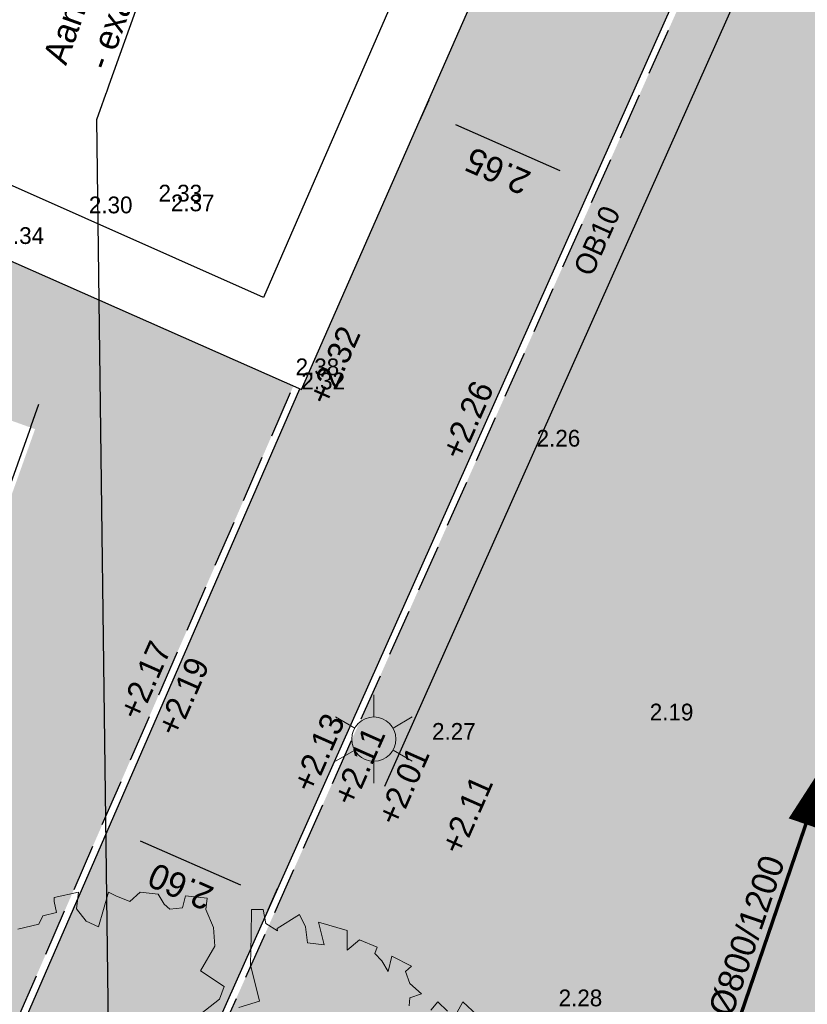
# Model space of a CAD drawing. Header units: metres. Extents: x 134157 to 138734, y 451157 to 455772.
# Tile 906 of 1056: x 136731 to 136743, y 454331 to 454345. Entities that reach past the tile are written whole.
import ezdxf
from ezdxf import colors
from ezdxf.entities.mleader import LeaderData, LeaderLine
from ezdxf.enums import TextEntityAlignment as Align
from ezdxf.math import Vec2, Vec3

# ---------------------------------------------------------------- set-up
doc = ezdxf.new("R2010")
doc.units = ezdxf.units.M
doc.linetypes.add('HIDDEN__G5', pattern=[1.125, 0.75, -0.375])
doc.layers.add('-DR-alg-hulplijnen kantverharding asflast nieuwe fietsstraat', color=7, linetype='Continuous', true_color=0xff9429, plot=False)
doc.layers.add('-DR-alg-hulplijnen waterbergende groenvakken', color=141, linetype='Continuous', plot=False)
for name, color, linetype in [('-DR-alg-projectgrens 1-200', 3, 'PROJECTGRENS_1-200'), ('-DR-bs-rio-DWA Jutfaseweg', 253, 'Continuous'), ('-DR-bs-rio-txt @ 0.2', 253, 'Continuous'), ('-DR-bs-txt-hoogtemaat', 253, 'Continuous'), ('-DR-nw-maatvoering', 3, 'Continuous'), ('-DR-nw-rio-txt-bob en inhoud', 170, 'Continuous'), ('-DR-nw-txt-hoogtemaat', 2, 'Continuous'), ('-DR-nw-txt-overzicht aandachtspunten verharding', 2, 'Continuous'), ('-DR-nw-vh-band 10x20 ob', 2, 'HIDDEN__G5'), ('-DR-nw-vh-kantverharding', 3, 'Continuous'), ('-DR-nw-vh-scheiding erfgrens en bebouwing', 3, 'Continuous'), ('-DR-nw-vh-txt-kantopsluitingen', 2, 'Continuous')]:
    doc.layers.add(name, color=color, linetype=linetype)
for name, color, linetype, lineweight in [('-DR-bs-boom', 253, 'Continuous', 13), ('-DR-bs-inr-lichtmast', 253, 'Continuous', 13), ('-DR-nw-vh-arc-tegels 300x300x45', 253, 'Continuous', 9)]:
    doc.layers.add(name, color=color, linetype=linetype, lineweight=lineweight)
doc.layers.add('-DR-nw-gr-arc-beplanting grote vakken', color=7, linetype='Continuous', true_color=0xabceb2)
doc.layers.add('-DR-nw-gr-arc-gras', color=7, linetype='Continuous', true_color=0xb5d5a4)
doc.layers.add('-DR-nw-vh-arc-asfalt fietsstraat rood', color=7, linetype='Continuous', lineweight=9, true_color=0xdfbfc7)
doc.layers.add('-DR-nw-vh-arc-sbs kf bruinrood rabat halfsteens', color=7, linetype='Continuous', lineweight=9, true_color=0xb88485)
doc.styles.add('18_200', font='romans', dxfattribs={"width": 0.8, "height": 0.36})
doc.styles.add('CE', font='txt', dxfattribs={"height": 1.8})
doc.styles.add('Drong', font='txt', dxfattribs={"height": 1.8})
doc.linetypes.add('PROJECTGRENS_1-200', pattern='A,0.32,-0.13,[133,ltypeshp.shx,S=0.13,R=0,X=-0.13,Y=0],-0.13,1.27', length=1.85)
doc.dimstyles.new('Drong', dxfattribs={"dimtxt": 1.8, "dimasz": 2.5, "dimexe": 0, "dimexo": 0, "dimgap": 0.9, "dimtad": 1, "dimzin": 0, "dimdsep": 46, "dimtxsty": 'Drong', "dimblk": 'dimblk-wit', "dimcen": 0, "dimse1": 1, "dimse2": 1, "dimclrd": 256, "dimclre": 1, "dimclrt": 7, "dimadec": 0, "dimazin": 0, "dimtfac": 1, "dimtmove": 0, "dimatfit": 3, "dimfxl": 1, "dimtolj": 1, "dimtzin": 0, "dimarcsym": 0})
pattern_1 = [(115.335625, (136419.71802, 453326.2367), (-0.223681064, -0.105903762), [0.06, -0.187485]), (205.335625, (136419.71802, 453326.2367), (0.105903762, -0.223681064), [0.06, -0.187485])]

# ---------------------------------------------------------------- blocks, each defined once
blk = doc.blocks.new('Boom bestaand 1')
for points in [[(-0.23306, 0.43303), (-0.24989, 0.42573), (-0.24275, 0.41671)], [(-0.24763, 0.4092), (-0.25891, 0.40432), (-0.2544, 0.3953)], [(-0.26605, 0.37878), (-0.27281, 0.38216), (-0.27168, 0.39343), (-0.28484, 0.38742), (-0.29648, 0.38817), (-0.29874, 0.3953), (-0.31452, 0.38216), (-0.30287, 0.37352), (-0.31414, 0.37202), (-0.32316, 0.36864), (-0.32767, 0.37314), (-0.34045, 0.36075), (-0.33594, 0.34648), (-0.35264, 0.35371), (-0.3703, 0.33253), (-0.34911, 0.329), (-0.35688, 0.31559), (-0.371, 0.31982), (-0.38372, 0.31912), (-0.38019, 0.29511), (-0.37807, 0.29441), (-0.38866, 0.28735), (-0.40138, 0.29017), (-0.40561, 0.28029), (-0.38372, 0.2704), (-0.359, 0.25911), (-0.32509, 0.25346), (-0.32721, 0.23369)], [(-0.33216, 0.18498), (-0.34134, 0.22028), (-0.35052, 0.22875), (-0.37242, 0.21463), (-0.38796, 0.23581), (-0.4042, 0.24146), (-0.42257, 0.24146), (-0.43153, 0.24673), (-0.44156, 0.22919), (-0.43245, 0.22239), (-0.43599, 0.2111), (-0.44234, 0.20827), (-0.45302, 0.20668), (-0.46127, 0.19208), (-0.45718, 0.18003), (-0.46707, 0.17015), (-0.47272, 0.16521), (-0.44729, 0.14403), (-0.45647, 0.13556), (-0.4706, 0.13203), (-0.48402, 0.13979), (-0.48825, 0.1172), (-0.48472, 0.11579), (-0.47483, 0.11367), (-0.47695, 0.10096), (-0.4713, 0.09461), (-0.47483, 0.07484)]]:
    blk.add_lwpolyline(points)
blk = doc.blocks.new('dimblk-wit')
at = {"color": 7}
blk.add_line((0, -0.3333), (0, 0.3333), dxfattribs=at)
blk.add_solid([(0, 0), (-0.8, 0.2), (-0.8, -0.2)], dxfattribs=at)
blk = doc.blocks.new('*D466')
at = {"layer": '-DR-nw-maatvoering', "lineweight": -2, "transparency": 16777216}
blk.add_line((136739.11, 454342.592), (136737.618, 454343.248), dxfattribs=at)
at = {"layer": 'Defpoints', "color": 0, "transparency": 16777216}
for p in [(136737.408, 454344.013), (136737.161, 454343.45), (136739.815, 454342.954)]:
    blk.add_point(p, dxfattribs=at)
at = {"layer": '-DR-nw-maatvoering', "lineweight": -2, "transparency": 16777216, "xscale": 0.5, "yscale": 0.5, "zscale": 0.5}
for p, rotation in [((136737.161, 454343.45), 156.2529101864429), ((136739.567, 454342.391), 336.2529101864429)]:
    blk.add_blockref('dimblk-wit', p, dxfattribs=dict(at, rotation=rotation))
at = {"layer": '-DR-nw-maatvoering', "color": 7, "transparency": 16777216, "insert": (136738.217, 454342.587), "char_height": 0.36, "attachment_point": 5, "rotation": 156.2529, "style": 'Drong'}
blk.add_mtext('\\A1;2.65', dxfattribs=at)
blk = doc.blocks.new('LICHTMAST')
at = {"ltscale": 0.1}
for p, q in [((0, 0.1266), (0, 0.2531)), ((-0.1096, 0.0633), (-0.2192, 0.1266)), ((0.1096, 0.0633), (0.2192, 0.1266)), ((-0.1096, -0.0633), (-0.2192, -0.1266)), ((0.1096, -0.0633), (0.2192, -0.1266)), ((0, -0.1266), (0, -0.2531))]:
    blk.add_line(p, q, dxfattribs=at)
blk.add_circle((0, 0), 0.1266, dxfattribs=at)
at = {"style": '18_200', "width": 0.8}
blk.add_attdef('HOOGTE', (0.2467, 0.2424), '', height=0.25, dxfattribs=at)
blk = doc.blocks.new('*U588')
at = {"style": 'Drong'}
blk.add_attdef('BOBR', text='', height=1.8, rotation=0.79247, dxfattribs=at).set_placement((82.612, 1.143), align=Align.BOTTOM_RIGHT)
blk.add_attdef('MATERIAAL', text='', height=1.8, rotation=0.79247, dxfattribs=at).set_placement((0, 0), align=Align.BOTTOM_CENTER)
blk.add_attdef('BOBL', text='', height=1.8, rotation=0.79247, dxfattribs=at).set_placement((-83.085, -1.149), align=Align.BOTTOM_LEFT)
blk = doc.blocks.new('*U596')
blk.add_lwpolyline([(0, 0, 0.5, 0, 0), (1, 0.014, 0, 0, 0)], format="xyseb")
blk = doc.blocks.new('*D783')
at = {"layer": '-DR-nw-maatvoering', "lineweight": -2, "transparency": 16777216}
blk.add_line((136734.537, 454332.36), (136733.101, 454332.988), dxfattribs=at)
at = {"layer": 'Defpoints', "color": 0, "transparency": 16777216}
for p in [(136732.643, 454333.189), (136732.643, 454333.189), (136734.995, 454332.159)]:
    blk.add_point(p, dxfattribs=at)
at = {"layer": '-DR-nw-maatvoering', "lineweight": -2, "transparency": 16777216, "xscale": 0.5, "yscale": 0.5, "zscale": 0.5}
for p, rotation in [((136732.643, 454333.189), 156.3517029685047), ((136734.995, 454332.159), 336.3517029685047)]:
    blk.add_blockref('dimblk-wit', p, dxfattribs=dict(at, rotation=rotation))
at = {"layer": '-DR-nw-maatvoering', "color": 7, "transparency": 16777216, "insert": (136733.673, 454332.341), "char_height": 0.36, "attachment_point": 5, "rotation": 156.3517, "style": 'Drong'}
blk.add_mtext('\\A1;2.60', dxfattribs=at)
blk = doc.blocks.new('_Dot')
at = {"color": 0, "linetype": 'ByBlock', "lineweight": -2}
blk.add_line((-0.5, 0), (-1, 0), dxfattribs=at)
at = {"color": 0, "linetype": 'ByBlock', "const_width": 0.5}
blk.add_lwpolyline([(-0.25, 0, 1), (0.25, 0, 1)], format="xyb", close=True, dxfattribs=at)

msp = doc.modelspace()

# ---------------------------------------------------------------- hatches: boundary and pattern name
at = {"layer": '-DR-nw-gr-arc-beplanting grote vakken'}
h = msp.add_hatch(color=256, dxfattribs=at)
h.dxf.hatch_style = 1
edge = h.paths.add_edge_path()
edge.add_line((136752.698, 454356.924), (136749.585, 454358.296))
edge.add_line((136749.585, 454358.296), (136747.978, 454354.673))
edge.add_line((136747.978, 454354.673), (136745.612, 454355.693))
edge.add_line((136745.612, 454355.693), (136734.202, 454330.136))
edge.add_line((136734.202, 454330.136), (136736.616, 454329.089))
edge.add_line((136736.616, 454329.089), (136736.876, 454329.689))
edge.add_line((136736.876, 454329.689), (136741.846, 454327.535))
edge.add_line((136741.846, 454327.535), (136741.586, 454326.935))
edge.add_line((136741.586, 454326.935), (136742.963, 454326.338))
edge.add_arc((132463.741, 455704.591), 4495.7, 342.147275, 342.475503)
edge.add_line((136750.788, 454350.875), (136752.698, 454356.924))
h = msp.add_hatch(color=256, dxfattribs=at)
h.dxf.hatch_style = 1
h.paths.add_polyline_path([(136721.301, 454329.856), (136726.764, 454327.828), (136729.719, 454326.731), (136733.412, 454335.203), (136735.289, 454339.508), (136727.668, 454342.876)])
at = {"layer": '-DR-nw-gr-arc-gras', "transparency": 33554687}
h = msp.add_hatch(dxfattribs=at)
h.set_pattern_fill('AGR-BOLLEN', color=256, scale=0.1, pattern_type=2)
h.set_pattern_definition(pattern_1)
edge = h.paths.add_edge_path()
edge.add_arc((-7000776.81, 3043164.568), 7592527.997, 340.0567505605, 340.0572256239)
edge.add_line((136455.782, 453494.254), (136455.124, 453494.493))
edge.add_arc((380495.222, 364992.548), 259592.304, 160.06665688, 160.08044536)
edge.add_line((136433.832, 453435.762), (136433.813, 453435.768))
edge.add_line((136433.813, 453435.768), (136432.179, 453431.255))
edge.add_line((136432.179, 453431.255), (136432.198, 453431.248))
edge.add_line((136432.198, 453431.248), (136431.678, 453429.87))
edge.add_line((136431.678, 453429.87), (136432.336, 453429.631))
edge.add_line((136432.336, 453429.631), (136434.309, 453435.077))
h = msp.add_hatch(dxfattribs=at)
h.set_pattern_fill('AGR-BOLLEN', color=256, scale=0.1, pattern_type=2)
h.set_pattern_definition(pattern_1)
edge = h.paths.add_edge_path()
edge.add_line((136644.275, 454017.422), (136643.935, 454016.481))
edge.add_line((136643.935, 454016.481), (136643.884, 454016.34))
edge.add_line((136643.884, 454016.34), (136644.542, 454016.102))
edge.add_arc((1711333.983, -116117.427), 1674723.582, 160.095672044, 160.096657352, ccw=False)
edge.add_line((136654.347, 454043.181), (136653.689, 454043.42))
edge.add_line((136653.689, 454043.42), (136653.638, 454043.279))
edge.add_line((136653.638, 454043.279), (136653.298, 454042.339))
edge.add_line((136653.298, 454042.339), (136644.275, 454017.422))
h = msp.add_hatch(dxfattribs=at)
h.set_pattern_fill('AGR-BOLLEN', color=256, scale=0.1, pattern_type=2)
h.set_pattern_definition(pattern_1)
h.paths.add_polyline_path([(136767.067, 454353.611), (136793.615, 454437.685, -0.413342), (136794.867, 454438.339), (136795.165, 454439.293, 0.413342), (136792.662, 454437.987), (136766.124, 454353.945), (136752.302, 454318.808, -0.00463), (136725.901, 454239.621), (136726.847, 454239.295, 0.004629), (136753.244, 454318.471)])
at = {"layer": '-DR-nw-vh-arc-asfalt fietsstraat rood', "transparency": 33554687}
h = msp.add_hatch(color=256, dxfattribs=at)
h.dxf.hatch_style = 1
edge = h.paths.add_edge_path()
edge.add_line((136621.119, 453955.235), (136699.22, 454170.922))
edge.add_arc((132463.741, 455704.591), 4504.6, 340.09465, 342.475503)
edge.add_line((136759.275, 454348.195), (136783.316, 454424.331))
edge.add_line((136783.316, 454424.331), (136779.311, 454425.596))
edge.add_line((136779.311, 454425.596), (136755.27, 454349.46))
edge.add_arc((132463.741, 455704.591), 4500.4, 340.09465, 342.475503, ccw=False)
edge.add_line((136695.271, 454172.352), (136617.17, 453956.665))
edge.add_line((136617.17, 453956.665), (136621.119, 453955.235))
at = {"layer": '-DR-nw-vh-arc-sbs kf bruinrood rabat halfsteens', "transparency": 33554687}
h = msp.add_hatch(color=256, dxfattribs=at)
h.dxf.hatch_style = 1
edge = h.paths.add_edge_path()
edge.add_line((136746.23, 454322.459), (136745.922, 454321.507))
edge.add_arc((136852.589, 454286.834), 112.161, 161.99266, 162.22172)
edge.add_line((136745.785, 454321.08), (136741.405, 454307.599))
edge.add_line((136741.405, 454307.599), (136741.781, 454307.462))
edge.add_arc((132463.741, 455704.591), 4500.4, 341.913921, 342.475503)
edge.add_line((136755.27, 454349.46), (136757.386, 454356.163))
edge.add_line((136757.386, 454356.163), (136757.005, 454356.284))
edge.add_line((136757.005, 454356.284), (136756.854, 454355.807))
edge.add_line((136756.854, 454355.807), (136754.888, 454349.58))
edge.add_arc((132470.672, 455702.39), 4492.728, 342.112615, 342.47565, ccw=False)
edge.add_arc((136745.754, 454322.612), 0.5, 342.1059, 342.4824, ccw=False)
at = {"layer": '-DR-nw-vh-arc-tegels 300x300x45'}
h = msp.add_hatch(dxfattribs=at)
h.set_pattern_fill('AVH-TEGEL_200X200_HALFST', color=256, scale=2, angle=66, pattern_type=2)
h.set_pattern_definition([(66, (0, 0), (-0.0200144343, 0.44676551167), [0.4, -0.4]), (156, (0, 0), (-0.16269465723, -0.36541818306), [])])
h.paths.add_polyline_path([(136745.561, 454355.824), (136743.471, 454356.753), (136742.21, 454353.91), (136742.36, 454353.85), (136742.123, 454353.256), (136741.571, 454353.512), (136738.917, 454347.442), (136735.404, 454339.457), (136735.38, 454339.468), (136729.773, 454326.605), (136728.463, 454323.215), (136728.762, 454323.099), (136726.702, 454318.486), (136723.357, 454310.993), (136722.316, 454308.649), (136723.682, 454308.042), (136732.329, 454327.412), (136734.07, 454330.084)])

# ---------------------------------------------------------------- linework, layer by layer
at = {"layer": '-DR-alg-hulplijnen kantverharding asflast nieuwe fietsstraat'}
msp.add_lwpolyline([(136795.319, 454446.893, -0.11334), (136791.441, 454440.346), (136791.377, 454440.278, 0.112567), (136788.005, 454434.524), (136786.047, 454428.323, -0.080612), (136785.326, 454426.893), (136784.418, 454425.641, 0.080611), (136783.698, 454424.211), (136783.316, 454424.331), (136759.275, 454348.195, -0.010389), (136699.22, 454170.922), (136621.119, 453955.235), (136621.495, 453955.098, 0.016644), (136620.467, 453951.934), (136618.89, 453946.466, -0.016644)], format="xyb", dxfattribs=at)
at = {"layer": '-DR-alg-projectgrens 1-200', "flags": 128}
msp.add_lwpolyline([(136721.461, 454206.136), (136727.498, 454223.752), (136730.581, 454232.718), (136734.46, 454243.959), (136738.033, 454254.306), (136742.183, 454266.266), (136750.568, 454290.842), (136760.393, 454319.456), (136770.666, 454349.328), (136772.713, 454355.238), (136774.612, 454360.473), (136776.998, 454367), (136784.306, 454387.208), (136790.339, 454404.083), (136797.311, 454423.36), (136807.058, 454450.093), (136800.646, 454453.198), (136770.129, 454470.839), (136763.463, 454464.393), (136767.222, 454456.488), (136768.447, 454452.902), (136769.612, 454448.539), (136767.19, 454443.604), (136763.98, 454431.785), (136763.498, 454430.807), (136764.785, 454430.222), (136759.65, 454419.865), (136760.207, 454419.614), (136758.305, 454415.755), (136757.433, 454413.928), (136755.514, 454410.037), (136754.993, 454410.292), (136749.872, 454399.962), (136748.616, 454400.585), (136748.548, 454400.448), (136744.287, 454402.547), (136738.76, 454389.718), (136744.829, 454387.062), (136753.517, 454383.259), (136750.445, 454376.232), (136747.3, 454368.999), (136747.702, 454368.821), (136745.421, 454363.658), (136743.771, 454359.882), (136741.474, 454354.715), (136741.107, 454354.878), (136737.945, 454347.853), (136734.86, 454340.776), (136727.193, 454344.181), (136720.397, 454330.285), (136716.705, 454321.73), (136725.346, 454317.886), (136722.199, 454310.807), (136718.145, 454301.488), (136714.131, 454292.713), (136709.748, 454294.641), (136707.09, 454288.607), (136709.573, 454287.506), (136709.53, 454287.41), (136709.617, 454287.371), (136709.424, 454286.945), (136712.118, 454285.768), (136724.405, 454280.406), (136724.395, 454280.372), (136724.56, 454280.301), (136719.327, 454264.621), (136718.554, 454264.279), (136712.149, 454267.043), (136705.337, 454251.495), (136713.155, 454248.122), (136713.63, 454247.107), (136703.363, 454216.017), (136702.53, 454215.665), (136697.3, 454218.013), (136691.656, 454205.193), (136698.169, 454202.287), (136696.085, 454197.547), (136697.116, 454197.066), (136693.34, 454185.771), (136691.21, 454179.799), (136691.154, 454179.818), (136689.257, 454174.47), (136688.677, 454172.922), (136686.645, 454167.859), (136686.793, 454167.806), (136683.499, 454158.729), (136679.62, 454148.161), (136677.544, 454142.392), (136675.601, 454137.021), (136671.76, 454126.401), (136667.085, 454113.483), (136666.31, 454113.053), (136658.521, 454114.651), (136655.4, 454098.982), (136661.092, 454097.825), (136661.269, 454097.519), (136621.35, 453987.863), (136614.377, 453990.963), (136611.935, 453985.53), (136608.375, 453987.12), (136605.014, 453979.773), (136610.368, 453977.386), (136616.099, 453974.911), (136616.418, 453974.217), (136608.394, 453952.136), (136599.91, 453929.479), (136596.333, 453930.847), (136596.703, 453931.801), (136592.691, 453933.357), (136592.582, 453933.111), (136587.167, 453935.208), (136587.113, 453935.101), (136586.908, 453935.2), (136584.73, 453936.252), (136573.42, 453911.897), (136576.906, 453910.227), (136577.755, 453910.817), (136581.71, 453908.923), (136581.78, 453907.891), (136588.355, 453904.743), (136581.357, 453890.288), (136584.408, 453889.218), (136581.92, 453882.301), (136582.601, 453881.581), (136581.142, 453877.478), (136580.13, 453877.281), (136578.301, 453872.104), (136578.986, 453871.382), (136577.526, 453867.309), (136576.539, 453867.19), (136574.654, 453861.99), (136575.357, 453861.219), (136573.859, 453857.098), (136572.823, 453856.858), (136568.249, 453844.056), (136569.051, 453843.723), (136568.246, 453841.986), (136569.916, 453841.29), (136566.692, 453833.862), (136560.757, 453836.486), (136555.193, 453823.556), (136563.207, 453820.33), (136562.244, 453817.938), (136562.059, 453818.012), (136558.019, 453808.014), (136558.218, 453807.935), (136557.146, 453805.252), (136555.477, 453804.556), (136553.671, 453802.5), (136552.612, 453799.698), (136545.82, 453781.422), (136541.647, 453783.356), (136534.75, 453768.68), (136539.525, 453766.451), (136534.814, 453753.868), (136534.789, 453753.879), (136534.379, 453752.873), (136534.182, 453752.96), (136532.926, 453749.667), (136533.099, 453749.603), (136532.772, 453748.705), (136532.584, 453748.792), (136530.457, 453743.085), (136530.627, 453743.022), (136516.493, 453704.592), (136514.575, 453699.22), (136492.181, 453636.401), (136492.736, 453636.204), (136489.157, 453626.341), (136485.079, 453628.249), (136478.16, 453613.788), (136483.141, 453611.479), (136461.867, 453552.94), (136457.354, 453554.582), (136454.06, 453545.417), (136458.648, 453543.776), (136443.598, 453501.593), (136436.391, 453504.175), (136430.824, 453488.627), (136437.02, 453486.393), (136418.282, 453434.811), (136413.227, 453420.085), (136407.364, 453401.466), (136407.056, 453400.056), (136406.467, 453398.451), (136401.897, 453385.592), (136395.332, 453388.701), (136389.231, 453376.079), (136397.157, 453372.353), (136391.911, 453357.791), (136390.965, 453355.464), (136388.624, 453350.371), (136384.302, 453352.274), (136382.126, 453347.544), (136391.358, 453344.243), (136383.168, 453321.66), (136378.588, 453323.362), (136367.282, 453291.791), (136367.871, 453291.227), (136363.518, 453279.255), (136362.091, 453275.277), (136356.432, 453259.57), (136355.262, 453256.31), (136348.573, 453237.876), (136370.776, 453230.272), (136374.328, 453240.694), (136372.767, 453241.803), (136382.163, 453267.942), (136384.551, 453274.649), (136388.98, 453286.656), (136393.345, 453297.287), (136406.664, 453334.269), (136411.924, 453350.355), (136416.754, 453363.949), (136418.454, 453363.341), (136423.3, 453376.902), (136421.649, 453377.491), (136422.516, 453379.917), (136425.014, 453387.05), (136430.128, 453401.329), (136433.008, 453409.364), (136437.5, 453421.973), (136444.424, 453441.303), (136447.898, 453451.043), (136454.668, 453469.854), (136458.254, 453479.666), (136467.647, 453501.921), (136478.422, 453531.465), (136485.603, 453551.259), (136497.269, 453583.741), (136504.056, 453602.586), (136505.832, 453601.952), (136510.678, 453615.512), (136508.932, 453616.136), (136511.581, 453623.496), (136513.58, 453629.053), (136518.673, 453642.888), (136519.015, 453643.404), (136522.68, 453653.62), (136522.664, 453653.957), (136523.62, 453656.594), (136528.73, 453670.926), (136534.757, 453688.003), (136543.62, 453712.768), (136551.352, 453734.38), (136563.425, 453767.68), (136566.609, 453776.654), (136569.182, 453777.966), (136577.487, 453774.867), (136583.873, 453792.703), (136575.924, 453795.622), (136575.205, 453797.155), (136576.997, 453801.811), (136581.956, 453815.424), (136586.269, 453827.274), (136591.505, 453840.84), (136603.758, 453874.947), (136606.204, 453881.939), (136608.18, 453887.612), (136608.471, 453887.616), (136610.071, 453888.673), (136612.877, 453896.334), (136616.917, 453896.194), (136618.846, 453897.187), (136619.38, 453898.504), (136644.157, 453889.689), (136649.259, 453888.431), (136662.916, 453886.017), (136671.374, 453885.367), (136676.87, 453884.95), (136677.795, 453897.157), (136672.556, 453897.554), (136667.447, 453898.46), (136645.41, 453906.114), (136624.779, 453913.547), (136625.184, 453914.831), (136624.39, 453916.757), (136621.376, 453919.233), (136624.284, 453927.322), (136623.281, 453929.136), (136623.21, 453929.192), (136624.085, 453931.643), (136629.304, 453946.51), (136630.541, 453950.147), (136636.243, 453965.665), (136638.191, 453964.969), (136643.718, 453980.515), (136641.829, 453981.19), (136651.204, 454007.423), (136658.506, 454027.642), (136665.47, 454047.006), (136669.496, 454058.357), (136675.354, 454074.419), (136676.258, 454077.094), (136678.747, 454083.756), (136682.526, 454094.171), (136686.101, 454103.639), (136687.039, 454106.475), (136697.795, 454137.242), (136697.717, 454137.253), (136705.555, 454159.78), (136713.078, 454181.729), (136716.785, 454192.515), (136718.108, 454192.042), (136722.954, 454205.602)], close=True, dxfattribs=at)
at = {"layer": '-DR-bs-rio-DWA Jutfaseweg', "const_width": 0.05, "flags": 128}
msp.add_lwpolyline([(136736.398, 454314.996), (136747.468, 454347.38)], dxfattribs=at)
at = {"layer": '-DR-nw-vh-band 10x20 ob', "ltscale": 0.9}
msp.add_lwpolyline([(136752.698, 454356.924), (136749.585, 454358.296), (136747.978, 454354.673), (136745.612, 454355.693), (136734.202, 454330.136), (136736.616, 454329.089), (136736.876, 454329.689), (136741.846, 454327.535), (136741.586, 454326.935), (136742.963, 454326.338, 0.001432), (136750.788, 454350.875)], format="xyb", close=True, dxfattribs=at)
msp.add_lwpolyline([(136725.246, 454328.391), (136729.719, 454326.731), (136735.289, 454339.508)], dxfattribs=at)
at = {"layer": '-DR-nw-vh-kantverharding'}
for points in [[(136616.794, 453956.801), (136617.17, 453956.665), (136695.271, 454172.352, 0.010389), (136755.27, 454349.46), (136779.311, 454425.596)], [(136783.894, 454424.731, 0.447201), (136784.201, 454424.052), (136785.509, 454423.638, -0.414203), (136785.705, 454423.262), (136774.127, 454386.597, -0.414214), (136773.751, 454386.401), (136772.416, 454386.822, 0.414214), (136771.789, 454386.496), (136771.216, 454384.684, 0.414214), (136771.543, 454384.057), (136772.878, 454383.635, -0.414214), (136773.073, 454383.259), (136764.808, 454357.083, -0.414214), (136764.431, 454356.887), (136763.096, 454357.309, 0.414214), (136762.469, 454356.983), (136759.656, 454348.075, -0.010389), (136699.596, 454170.786), (136621.495, 453955.098, 0.016644), (136620.467, 453951.934), (136618.89, 453946.466, -0.016644)], [(136621.495, 453955.098), (136621.119, 453955.235), (136699.22, 454170.922, 0.010389), (136759.275, 454348.195), (136783.316, 454424.331)]]:
    msp.add_lwpolyline(points, format="xyb", dxfattribs=at)
msp.add_lwpolyline([(136752.82, 454356.98), (136749.534, 454358.427), (136747.926, 454354.804), (136745.561, 454355.824), (136734.07, 454330.084), (136736.668, 454328.958), (136736.928, 454329.558), (136741.714, 454327.483), (136741.454, 454326.883), (136743.024, 454326.203, 0.001438), (136750.883, 454350.845)], format="xyb", close=True, dxfattribs=at)
msp.add_lwpolyline([(136725.209, 454328.299), (136729.773, 454326.605), (136735.38, 454339.468)], dxfattribs=at)
at = {"layer": '-DR-nw-vh-scheiding erfgrens en bebouwing', "flags": 128}
msp.add_lwpolyline([(136714.605, 454291.372), (136718.722, 454300.466), (136721.468, 454306.741), (136723.357, 454310.993), (136726.702, 454318.486), (136718.015, 454322.242), (136721.306, 454329.867), (136727.668, 454342.876), (136735.404, 454339.457), (136738.917, 454347.442), (136741.571, 454353.512), (136742.123, 454353.256), (136742.36, 454353.85), (136742.21, 454353.91), (136744.272, 454358.558), (136746.901, 454357.424), (136749.357, 454362.983), (136746.738, 454364.164), (136748.79, 454368.81), (136748.93, 454368.74), (136749.16, 454369.27), (136748.672, 454369.513), (136751.407, 454375.838)], dxfattribs=at)

# ---------------------------------------------------------------- block references
at = {"layer": '-DR-bs-boom', "xscale": 15.5, "yscale": 15.5, "rotation": 293.3958673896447}
msp.add_blockref('Boom bestaand 1', (136733.199, 454324.516), dxfattribs=at)
at = {"layer": '-DR-bs-inr-lichtmast', "xscale": 2.5, "yscale": 2.5}
msp.add_blockref('LICHTMAST', (136736.443, 454334.452), dxfattribs=at)
at = {"layer": '-DR-bs-rio-DWA Jutfaseweg', "rotation": 70.33562535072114}
msp.add_blockref('*U596', (136742.623, 454333.236), dxfattribs=at)
at = {"layer": '-DR-bs-rio-txt @ 0.2'}
ref = msp.add_blockref('*U588', (136741.933, 454331.188), dxfattribs=dict(at, xscale=0.2, yscale=0.2, zscale=0.2, rotation=70.33562535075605))
ref.add_attrib('MATERIAAL', 'BT Ø800/1200', dxfattribs={"layer": '0', "height": 0.36, "rotation": 71.1281, "style": 'Drong'}).set_placement((136741.933, 454331.188), align=Align.BOTTOM_CENTER)

# ---------------------------------------------------------------- texts
at = {"layer": '-DR-bs-txt-hoogtemaat', "color": 253, "char_height": 0.24, "attachment_point": 7, "style": 'Drong'}
for s, insert in [('2.33', (136733.357, 454342.147, 2.332)), ('2.30', (136732.359, 454341.978, 2.296)), ('2.37', (136733.534, 454342.007, 2.365)), ('2.34', (136731.093, 454341.539, 2.339)), ('2.38', (136735.321, 454339.659, 2.376)), ('2.32', (136735.404, 454339.457, 2.32)), ('2.26', (136738.775, 454338.637, 2.261)), ('2.19', (136740.396, 454334.716, 2.194)), ('2.27', (136737.276, 454334.442, 2.268)), ('2.28', (136739.09, 454330.622, 2.283))]:
    msp.add_mtext(s, dxfattribs=dict(at, insert=insert))
at = {"layer": '-DR-nw-txt-hoogtemaat', "style": 'Drong'}
for s, rotation, p in [('+2.26', 66.1617, (136737.704, 454338.428)), ('+2.11', 66.144, (136737.694, 454332.774))]:
    msp.add_text(s, height=0.34, rotation=rotation, dxfattribs=at).set_placement(p)
at = {"layer": '-DR-nw-vh-txt-kantopsluitingen', "style": 'Drong'}
msp.add_text('OB10', height=0.3, rotation=65.9432, dxfattribs=at).set_placement((136739.565, 454341.06))

# ---------------------------------------------------------------- next in the draw order: leaders
at = {"layer": '-DR-nw-txt-overzicht aandachtspunten verharding'}
ml = msp.add_multileader_mtext('Standard', dxfattribs=at)
ml.set_content('Aanbrengen grindpalen \\P - exacte locaties i.o.m. de directie ', color=7, style='CE')
ml.set_leader_properties(color=256, linetype='ByLayer', lineweight=-1)
ml.set_arrow_properties(name='DOT')
ml.build(insert=Vec2(0, 0))
ml.multileader.update_dxf_attribs({"text_left_attachment_type": 5, "text_right_attachment_type": 5, "dogleg_length": 2.646, "arrow_head_size": 0.5, "scale": 0.2})
ctx = ml.context
ctx.base_point, ctx.scale, ctx.char_height, ctx.arrow_head_size, ctx.landing_gap_size, ctx.plane_origin, ctx.plane_x_axis, ctx.plane_y_axis = Vec3(136732.651, 454343.823), 0.2, 0.36, 0.5, 0.04, Vec3(136739.059, 454362.587), Vec3(0.33651, 0.94168), Vec3(-0.94168, 0.33651)
ctx.left_attachment, ctx.right_attachment = 5, 5
notes = []
notes.append((ctx, [(0, (1, 1, 0), (136732.473, 454343.325), (0.33651, 0.94168), 0.529, [(0, [(136732.703, 454325.511)], 0, [])])]))
ctx.mtext.insert, ctx.mtext.text_direction, ctx.mtext.rotation, ctx.mtext.flow_direction = Vec3(136731.692, 454344.208), Vec3(0.33651, 0.94168), 1.227588, 5
ctx.mtext.has_bg_fill, ctx.mtext.bg_color, ctx.mtext.bg_scale_factor, ctx.mtext.bg_transparency, ctx.mtext.use_window_bg_color = 1, -1027028792, 1.5, 0, 1
for ctx, leaders in notes:
    for number, flags, end, landing, length, lines in leaders:
        leader = LeaderData()
        leader.index, (leader.has_last_leader_line, leader.has_dogleg_vector, leader.attachment_direction) = number, flags
        leader.last_leader_point, leader.dogleg_vector, leader.dogleg_length = Vec3(end), Vec3(landing), length
        for number, points, colour, breaks in lines:
            line = LeaderLine()
            line.index, line.vertices, line.color, line.breaks = number, Vec3.list(points), colors.encode_raw_color(colour), breaks
            leader.lines.append(line)
        ctx.leaders.append(leader)

# ---------------------------------------------------------------- next in the draw order: linework, layer by layer
at = {"layer": '-DR-alg-hulplijnen kantverharding asflast nieuwe fietsstraat'}
for points in [[(136782.187, 454454.718), (136782.781, 454444.488, -0.091214), (136782.11, 454439.102), (136779.372, 454430.431, 0.080612), (136779.141, 454428.846), (136779.165, 454427.314, -0.080612), (136778.934, 454425.729), (136779.311, 454425.596), (136755.27, 454349.46, -0.010389), (136695.271, 454172.352), (136617.17, 453956.665), (136616.794, 453956.801, -0.016644), (136615.557, 453953.711), (136612.599, 453946.977)], [(136782.187, 454454.718), (136782.781, 454444.488, -0.091214), (136782.11, 454439.102), (136779.372, 454430.431, 0.080612), (136779.141, 454428.846), (136779.165, 454427.314, -0.080612), (136778.934, 454425.729), (136779.311, 454425.596), (136755.27, 454349.46, -0.010389), (136695.271, 454172.352), (136617.17, 453956.665), (136616.794, 453956.801, -0.016644), (136615.557, 453953.711), (136612.599, 453946.977)], [(136795.319, 454446.893, -0.11334), (136791.441, 454440.346), (136791.377, 454440.278, 0.112567), (136788.005, 454434.524), (136786.047, 454428.323, -0.080612), (136785.326, 454426.893), (136784.418, 454425.641, 0.080611), (136783.698, 454424.211), (136783.316, 454424.331), (136759.275, 454348.195, -0.010389), (136699.22, 454170.922), (136621.119, 453955.235), (136621.495, 453955.098, 0.016644), (136620.467, 453951.934), (136618.89, 453946.466, -0.016644)]]:
    msp.add_lwpolyline(points, format="xyb", dxfattribs=at)
at = {"layer": '-DR-alg-hulplijnen waterbergende groenvakken', "flags": 128}
msp.add_lwpolyline([(136736.6, 454333.779), (136742.357, 454346.677)], dxfattribs=at)

# ---------------------------------------------------------------- next in the draw order: texts
at = {"layer": '-DR-nw-txt-hoogtemaat', "style": 'Drong'}
for s, rotation, p in [('+2.32', 66.1617, (136735.796, 454339.209)), ('+2.17', 66.1617, (136733.085, 454334.701)), ('+2.19', 66.1617, (136733.63, 454334.468)), ('+2.13', 66.1617, (136735.571, 454333.663)), ('+2.11', 66.144, (136736.151, 454333.471)), ('+2.01', 66.144, (136736.786, 454333.188))]:
    msp.add_text(s, height=0.34, rotation=rotation, dxfattribs=at).set_placement(p)

# ---------------------------------------------------------------- next in the draw order: dimensions: what is measured, and where the dimension line sits
at = {"layer": '-DR-nw-maatvoering'}
for p1, p2, distance, override, picture, middle in [((136739.815, 454342.954), (136737.408, 454344.013), 0.616, {"dimrnd": 0.05, "dimtfill": 0}, '*D466', (136738.217, 454342.587)), ((136734.995, 454332.159), (136732.643, 454333.189), 0, {"dimrnd": 0.1, "dimtfill": 0}, '*D783', (136733.673, 454332.341))]:
    dim = msp.add_aligned_dim(p1=p1, p2=p2, distance=distance, dimstyle='Drong', override=override, dxfattribs=at)
    dim.commit()
    dim.dimension.update_dxf_attribs({"geometry": picture, "text_midpoint": middle})

# ---------------------------------------------------------------- next in the draw order: leaders
at = {"layer": '-DR-nw-rio-txt-bob en inhoud'}
ml = msp.add_multileader_mtext('Standard', dxfattribs=at)
ml.set_content('\\A1;Nieuwe kolken aansluiten op \\Pbestaande kolkuitleggers ', color=7, style='Drong')
ml.set_leader_properties(color=256, linetype='ByLayer', lineweight=-1)
ml.build(insert=Vec2(0, 0))
ml.multileader.update_dxf_attribs({"text_left_attachment_type": 5, "text_right_attachment_type": 5, "dogleg_length": 70.905, "arrow_head_size": 0.5, "scale": 0.2})
ctx = ml.context
ctx.base_point, ctx.scale, ctx.char_height, ctx.arrow_head_size, ctx.landing_gap_size, ctx.plane_origin, ctx.plane_x_axis, ctx.plane_y_axis = Vec3(136729.343, 454332.809), 0.2, 0.36, 0.5, 0.04, Vec3(136736.666, 454316.043), Vec3(0.33651, 0.94168), Vec3(-0.94168, 0.33651)
ctx.left_attachment, ctx.right_attachment = 5, 5
notes = []
notes.append((ctx, [(0, (1, 1, 0), (136729.278, 454332.628), (0.33651, 0.94168), 0.193, [(2, [(136731.776, 454328.839)], 0, [])])]))
ctx.mtext.insert, ctx.mtext.text_direction, ctx.mtext.rotation, ctx.mtext.flow_direction = Vec3(136728.347, 454333.208), Vec3(0.33651, 0.94168), 1.227588, 5
ctx.mtext.has_bg_fill, ctx.mtext.bg_color, ctx.mtext.bg_scale_factor, ctx.mtext.bg_transparency, ctx.mtext.use_window_bg_color = 1, -1027028792, 1.5, 0, 1
for ctx, leaders in notes:
    for number, flags, end, landing, length, lines in leaders:
        leader = LeaderData()
        leader.index, (leader.has_last_leader_line, leader.has_dogleg_vector, leader.attachment_direction) = number, flags
        leader.last_leader_point, leader.dogleg_vector, leader.dogleg_length = Vec3(end), Vec3(landing), length
        for number, points, colour, breaks in lines:
            line = LeaderLine()
            line.index, line.vertices, line.color, line.breaks = number, Vec3.list(points), colors.encode_raw_color(colour), breaks
            leader.lines.append(line)
        ctx.leaders.append(leader)

doc.saveas('drawing.dxf')
